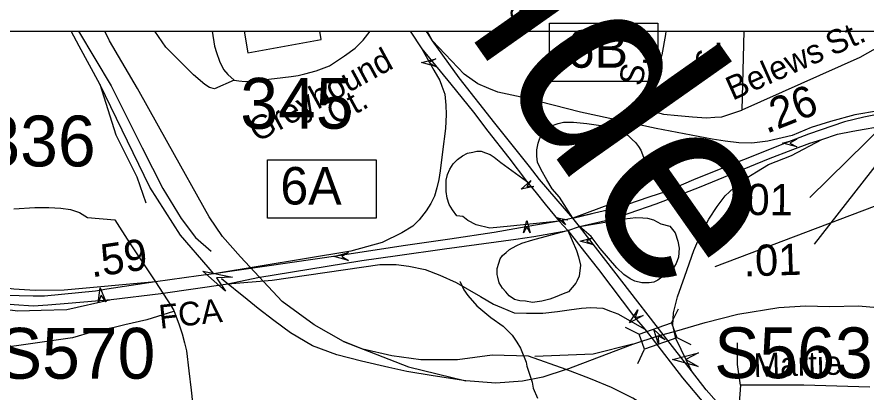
# Model space of a CAD drawing. Extents: x 1553981 to 1780076, y 812965 to 996873.
# Drawn here: x 1633663.3 to 1634089, y 847974.3 to 848162.4 of the extents above; entities that cross this region are included whole.
import ezdxf

# ---------------------------------------------------------------- set-up
doc = ezdxf.new("R2010")
doc.units = 0
for name, color, linetype in [('Default', 7, 'Continuous'), ('Exist Civil Correctional or Penal Institution CELL', 7, 'Continuous'), ('Exist Civil NCDOT Division Office Label', 7, 'Continuous'), ('Exist Cultural Church CELL', 7, 'Continuous'), ('Exist Cultural Church with Cemetery CELL', 7, 'Continuous'), ('Exist Cultural School High CELL', 7, 'Continuous'), ('Exist Cultural Warehouse Building Footprint', 7, 'Continuous'), ('Exist Geographical Quarry CELL', 7, 'Continuous'), ('Exist Hydrographic Misc Water Feature', 7, 'Continuous'), ('Exist Railroad Mainline', 7, 'Continuous'), ('Exist Railroad Siding', 7, 'Continuous'), ('Exist Road Non-System Type 51 Label', 7, 'Continuous'), ('Exist Road Primary Interstate Divided Center Attributed', 7, 'Continuous'), ('Exist Road Primary Interstate Ramp 1 Lane Attributed', 7, 'Continuous'), ('Exist Road Primary Interstate Structure Ovrhead Sign Number Label', 7, 'Continuous'), ('Exist Road Primary US Divided Attributed', 7, 'Continuous'), ('Exist Road Primary US Ramp 1 Lane  Attributed', 7, 'Continuous'), ('Exist Road Primary US Structure Non-Sys NCDOT Number Label', 7, 'Continuous'), ('Exist Road Secondary Mileage Hundredths English Label', 7, 'Continuous'), ('Exist Road Secondary Structure Standard Bridge Attributed CELL', 7, 'Continuous'), ('Exist Road Secondary Structure Standard Bridge Number Label', 7, 'Continuous'), ('Map Preparation Border County Name Lower Right Label', 7, 'Continuous'), ('Map Preparation County Community Circle', 7, 'Continuous')]:
    doc.layers.add(name, color=color, linetype=linetype)

msp = doc.modelspace()

# ---------------------------------------------------------------- linework, layer by layer
at = {"layer": 'Default'}
msp.add_lwpolyline([(1632323.05, 848155.4), (1636375.85, 848155.4), (1636375.85, 845052.3), (1632323.05, 845052.3)], close=True, dxfattribs=at)
at = {"layer": 'Exist Civil Correctional or Penal Institution CELL'}
for points in [[(1633929.97, 848159.35), (1633984.34, 848159.35), (1633984.34, 848130.2), (1633929.97, 848130.2)], [(1633788.78, 848090.93), (1633843.15, 848090.93), (1633843.15, 848061.78), (1633788.78, 848061.78)]]:
    msp.add_lwpolyline(points, close=True, dxfattribs=at)
at = {"layer": 'Exist Civil NCDOT Division Office Label'}
msp.add_line((1634105.29, 848103.45), (1634062.57, 848048.83), dxfattribs=at)
at = {"layer": 'Exist Cultural Church CELL'}
for p, q in [((1633991.16, 848009.44), (1633994.56, 848016.5)), ((1633967.88, 848007.2), (1633974.94, 848003.8)), ((1633993.75, 848002.04), (1634000.82, 847998.64)), ((1633974.19, 847989.16), (1633977.59, 847996.23))]:
    msp.add_line(p, q, dxfattribs=at)
msp.add_lwpolyline([(1633974.94, 848003.8), (1633991.15, 848009.47), (1633993.8, 848001.9), (1633977.59, 847996.23)], close=True, dxfattribs=at)
at = {"layer": 'Exist Cultural Church with Cemetery CELL'}
for points in [[(1633873.04, 848137.71), (1633865.83, 848139.65), (1633873.04, 848141.58), (1633869.56, 848139.65)], [(1633916.97, 848054.5), (1633918.63, 848060.69), (1633920.29, 848054.5), (1633918.63, 848057.49)], [(1633976.91, 848013.03), (1633970.1, 848009.47), (1633974.22, 848015.95), (1633972.93, 848012.07)]]:
    msp.add_lwpolyline(points, close=True, dxfattribs=at)
at = {"layer": 'Exist Cultural School High CELL'}
for points in [[(1634053.94, 848097.43), (1634046.72, 848099.37), (1634053.94, 848101.3), (1634050.46, 848099.37)], [(1633922.14, 848077.63), (1633915.89, 848076.24), (1633920.61, 848080.57), (1633918.73, 848077.72)], [(1633961.46, 848056.08), (1633961.14, 848062.99), (1633964.87, 848057.16), (1633962.19, 848059.69)], [(1633951.56, 848048.63), (1633945.37, 848050.29), (1633951.56, 848051.94), (1633948.57, 848050.29)], [(1633829.4, 848040.68), (1633822.19, 848042.61), (1633829.4, 848044.55), (1633825.92, 848042.61)], [(1633703.9, 848019.49), (1633704.87, 848026.9), (1633707.74, 848020), (1633705.36, 848023.2)], [(1634004.55, 847987.53), (1633991.7, 847991.09), (1634004.61, 847994.43), (1633998.37, 847991.03)]]:
    msp.add_lwpolyline(points, close=True, dxfattribs=at)
at = {"layer": 'Exist Cultural Warehouse Building Footprint'}
msp.add_lwpolyline([(1633777.11, 848155.4), (1633778.97, 848144.55), (1633815.71, 848151.15), (1633814.9, 848155.4)], dxfattribs=at)
at = {"layer": 'Exist Hydrographic Misc Water Feature'}
msp.add_lwpolyline([(1633885.12, 848030.14), (1633885.2, 848029.95), (1633887.18, 848025.94), (1633889.15, 848023.17), (1633893.61, 848017.89), (1633900.56, 848012.09), (1633906.77, 848007.79), (1633911.23, 848003.26), (1633913.71, 847999.75), (1633915.44, 847996.73), (1633918.38, 847989.72), (1633918.63, 847987.71), (1633921.32, 847979.69), (1633921.79, 847976.7), (1633924.01, 847971.68)], dxfattribs=at)
at = {"layer": 'Exist Railroad Mainline'}
for points in [[(1633704.72, 848128.81), (1633694.45, 848147.89), (1633690.37, 848155.4)], [(1633796.14, 848020.08), (1633775.28, 848042.38), (1633766.28, 848052.58), (1633759.57, 848062.45), (1633739.03, 848099.13), (1633723.69, 848126.68), (1633709.69, 848150.55), (1633707.24, 848155.4)], [(1633761.86, 848033.88), (1633759.02, 848037.22), (1633745.25, 848053.23), (1633729.85, 848077.36), (1633704.72, 848128.81)], [(1633916.5, 847980.26), (1633903.17, 847979.32), (1633888.03, 847980.42), (1633871.71, 847982.92), (1633858.5, 847985.09), (1633849.6, 847987.16), (1633835.82, 847990.26), (1633823.43, 847993.4), (1633811.23, 847998), (1633800.33, 848004.37), (1633791.89, 848010.63), (1633784.02, 848016.63), (1633778.55, 848021.04), (1633765.68, 848031.51)], [(1633938.33, 847986.1), (1633919.47, 847992.76), (1633901.32, 847993.26), (1633883.91, 847990.9), (1633865.54, 847990.95), (1633851.03, 847992.99), (1633836.45, 847996.26), (1633826.83, 848000.13), (1633812.17, 848008.39), (1633796.14, 848020.08)], [(1633971.67, 847998.8), (1633984.37, 848002.85), (1633993.86, 848005.5), (1634007.95, 848009.55), (1634024.41, 848013.74), (1634044.93, 848017.07), (1634058.21, 848018.02), (1634070.24, 848017.69), (1634084.73, 848017.96), (1634101.93, 848016.41)], [(1633938.33, 847986.1), (1633971.67, 847998.8)], [(1633938.33, 847986.1), (1633926.72, 847982.27), (1633916.5, 847980.26)], [(1633961.13, 847977.15), (1633950.62, 847981.35), (1633938.33, 847986.1)], [(1633978.74, 847967.43), (1633971.8, 847971.78), (1633961.13, 847977.15)]]:
    msp.add_lwpolyline(points, dxfattribs=at)
at = {"layer": 'Exist Railroad Siding'}
for points in [[(1633704.72, 848128.81), (1633712.83, 848103.53), (1633723.37, 848082.42), (1633727.84, 848069.5)], [(1633826.83, 848000.13), (1633859.43, 847987.38), (1633888.03, 847980.42)], [(1633971.67, 847998.8), (1633951.95, 847993.71), (1633922.66, 847992.64)]]:
    msp.add_lwpolyline(points, dxfattribs=at)
at = {"layer": 'Exist Road Primary Interstate Divided Center Attributed'}
for points in [[(1634103.09, 848115.55), (1634087.46, 848112.39), (1634077.7, 848110.01), (1634059.68, 848103.83), (1634051.07, 848100.43), (1634003.37, 848081.42), (1633988.55, 848075.17), (1633979.79, 848072.24), (1633969.15, 848068.7), (1633961.26, 848066.24), (1633941.76, 848061.82)], [(1634066.36, 848101.2), (1634074.26, 848103.83), (1634081.95, 848105.4), (1634087.56, 848106.34), (1634093.49, 848107.35), (1634099.69, 848107.89), (1634105.53, 848108.69)], [(1633945.08, 848057.7), (1633960.19, 848061.16), (1633969.85, 848064.31), (1633983.52, 848069.05), (1633992.63, 848072.55), (1634005.07, 848077.29), (1634039.74, 848091.41), (1634051.98, 848096.13), (1634060.49, 848099.37), (1634066.36, 848101.2)], [(1633934.83, 848060.34), (1633923.03, 848058.37), (1633902.31, 848054.67), (1633880.05, 848051.34), (1633856.75, 848048), (1633825.29, 848043.13), (1633761.86, 848033.88)], [(1633941.76, 848061.82), (1633934.83, 848060.34)], [(1633768.97, 848029), (1633783.94, 848032.2), (1633836.09, 848040.64), (1633853.94, 848043.09), (1633877.42, 848046.43), (1633913.15, 848051.37), (1633922.09, 848052.68), (1633939.14, 848055.7)], [(1633939.14, 848055.7), (1633945.08, 848057.7)], [(1633732.66, 848029.97), (1633708.27, 848026.32), (1633702.6, 848025.31), (1633677.01, 848022.7), (1633671.34, 848022.7), (1633657.4, 848023.1), (1633645.06, 848024.53), (1633625.35, 848027.97), (1633580.24, 848039.18)], [(1633761.86, 848033.88), (1633754.18, 848032.91), (1633732.66, 848029.97)], [(1633580.77, 848033.64), (1633610.8, 848026.69), (1633627.75, 848023.24), (1633651.96, 848019.37), (1633661.8, 848018.63), (1633671.41, 848017.97), (1633678.67, 848018.37), (1633688.95, 848019.3), (1633710.39, 848021.09)], [(1633710.39, 848021.09), (1633735.41, 848024.09), (1633768.97, 848029)]]:
    msp.add_lwpolyline(points, dxfattribs=at)
at = {"layer": 'Exist Road Primary Interstate Ramp 1 Lane Attributed'}
for points in [[(1633941.76, 848061.82), (1633935.02, 848072.38), (1633931.32, 848076.47), (1633928.6, 848081.02), (1633925.79, 848085.93), (1633924.06, 848089.8), (1633923.64, 848092.89), (1633923.64, 848095.93), (1633924.29, 848099.33), (1633925.18, 848101.9), (1633927.1, 848104.57), (1633928.66, 848106.28), (1633930.57, 848107.8), (1633934.31, 848109.21), (1633937.03, 848109.77), (1633942.04, 848109.77), (1633948.74, 848109.21), (1633955.71, 848108.18), (1633961.85, 848106.35), (1633965.74, 848104.95), (1633969.34, 848103.17), (1633971.4, 848101.11), (1633973.04, 848099.7), (1633974.59, 848097.73), (1633975.76, 848095.81), (1633977.07, 848092.4), (1633977.82, 848088.65), (1633977.68, 848085.79), (1633976.32, 848081.04), (1633974.54, 848077.86), (1633972.9, 848075.51), (1633967.7, 848071.53), (1633941.76, 848061.82), (1633951.45, 848064.09)], [(1633934.83, 848060.34), (1633910.52, 848057.88), (1633900.13, 848056.81), (1633893.21, 848058.39), (1633889.18, 848060.56), (1633886.59, 848062.57), (1633883.58, 848063.03), (1633881.36, 848065.99), (1633879.69, 848068.59), (1633878.77, 848071.74), (1633878.21, 848075.07), (1633878.21, 848078.78), (1633878.21, 848080.82), (1633878.95, 848083.59), (1633880.06, 848086.37), (1633881.73, 848088.97), (1633883.95, 848091.19), (1633886.36, 848093.04), (1633888.95, 848094.34), (1633891.55, 848094.9), (1633893.58, 848095.27), (1633895.81, 848095.27), (1633898.03, 848094.53), (1633900.25, 848093.6), (1633902.29, 848092.3), (1633905.62, 848089.71), (1633918.49, 848080.31)], [(1633945.08, 848057.7), (1633967.61, 848061.5), (1633973.28, 848062.17), (1633976.79, 848062), (1633979.12, 848061.84), (1633982.13, 848061), (1633985.8, 848059), (1633990.35, 848057.75), (1633992.89, 848054.41), (1633994.35, 848050.28), (1633994.89, 848046.74), (1633994.55, 848042.34), (1633993.42, 848039.07), (1633991.82, 848036.47), (1633984.28, 848030.74), (1633982.28, 848029.74), (1633979.88, 848029.47), (1633976.21, 848029.47), (1633972.75, 848030.27), (1633970.34, 848031.47), (1633967.28, 848033.67), (1633963.68, 848036.9), (1633955.34, 848046.64), (1633950.8, 848052.59), (1633945.08, 848057.7)], [(1633732.66, 848029.97), (1633686.84, 848025.84), (1633672.37, 848025.64), (1633661.7, 848026.24), (1633650.2, 848027.75), (1633638.53, 848029.91), (1633624.89, 848033.51), (1633593.01, 848040.51), (1633568.2, 848045.85), (1633561.06, 848047.11), (1633555.53, 848048.58), (1633551.66, 848051.18), (1633549.52, 848053.38), (1633547.12, 848058.12)], [(1633939.14, 848055.7), (1633943.6, 848045.61), (1633944.47, 848042.41), (1633945.6, 848038.27), (1633944.95, 848032.72), (1633943.8, 848030.67), (1633943.2, 848029.27), (1633939.48, 848024.93), (1633936.87, 848023.87), (1633932.93, 848022.27), (1633930.1, 848021.35), (1633926.13, 848020.2), (1633921.55, 848019.67), (1633918.06, 848020.2), (1633915.12, 848020.46), (1633912.53, 848021.18), (1633909.79, 848022.91), (1633908.15, 848025), (1633906.49, 848026.86), (1633904.82, 848029.45), (1633904.08, 848032.23), (1633903.74, 848033.63), (1633903.74, 848036.59), (1633904.62, 848039.26), (1633905.36, 848041.48), (1633906.47, 848043.1), (1633908.35, 848044.55), (1633909.93, 848046.13), (1633913.25, 848048.01), (1633916.13, 848049.31), (1633921.61, 848051.04), (1633939.56, 848055.8)], [(1633554.29, 848008), (1633555.59, 848013.47), (1633557.22, 848017.54), (1633559.65, 848020.79), (1633562.36, 848023.5), (1633565.34, 848025.67), (1633568.32, 848027.57), (1633571.3, 848028.11), (1633574.82, 848028.38), (1633579.7, 848028.84), (1633589.71, 848026.9), (1633604.05, 848023.97), (1633616.22, 848021.37), (1633625.75, 848020.1), (1633643.03, 848017.7), (1633653.97, 848016.63), (1633663.71, 848015.37), (1633675.46, 848015.78), (1633688.32, 848016.18), (1633710.39, 848021.09)]]:
    msp.add_lwpolyline(points, dxfattribs=at)
at = {"layer": 'Exist Road Primary US Divided Attributed'}
for points in [[(1633860.22, 848155.4), (1633866.04, 848146.58)], [(1633871.47, 848150.46), (1633868.85, 848154.58), (1633868.27, 848155.4)], [(1633941.76, 848061.82), (1633924.99, 848081.11), (1633919.98, 848087.71), (1633902.56, 848109.35), (1633884.77, 848132.06), (1633871.47, 848150.46)], [(1633866.04, 848146.58), (1633880.65, 848128.78), (1633891.98, 848114.83), (1633899.1, 848105.41), (1633909.68, 848092.02), (1633918.49, 848080.31)], [(1633918.49, 848080.31), (1633923.36, 848074.51), (1633927.8, 848068.84), (1633934.83, 848060.34)], [(1633934.83, 848060.34), (1633939.14, 848055.7)], [(1633945.08, 848057.7), (1633941.76, 848061.82)], [(1633939.14, 848055.7), (1633947.52, 848044.96), (1633954.5, 848036.04), (1633972.65, 848012.21), (1633977.74, 848006.35)], [(1633987.51, 848002.97), (1633945.08, 848057.7)], [(1633977.74, 848006.35), (1633981.39, 848001.53)], [(1633981.39, 848001.53), (1633996.66, 847981.94), (1634008.08, 847968.23)], [(1634001.08, 847985.45), (1633987.51, 848002.97)], [(1634022.6, 847959.97), (1634008.52, 847975.86), (1634001.08, 847985.45)]]:
    msp.add_lwpolyline(points, dxfattribs=at)
at = {"layer": 'Exist Road Primary US Ramp 1 Lane  Attributed'}
for points in [[(1633871.47, 848150.46), (1633868.67, 848155.4)], [(1634103.09, 848115.55), (1634094.84, 848115.42), (1634082.91, 848113.51), (1634070.84, 848110.21), (1634061.01, 848107.11), (1634051.55, 848103.15), (1634039.35, 848100.38), (1634031.37, 848099.39), (1634024.84, 848099.53), (1634017.98, 848100.25), (1634011.55, 848101.37), (1633983.38, 848106.63), (1633945.47, 848114.9), (1633918.2, 848121.85), (1633904.06, 848124.85), (1633899.66, 848126.63), (1633894.04, 848128.97), (1633887.3, 848133.84), (1633871.47, 848150.46)], [(1633866.04, 848146.58), (1633872.12, 848135.85), (1633875.03, 848130.7), (1633876.06, 848127.8), (1633877.56, 848123.77), (1633878.12, 848118.34), (1633878.31, 848113.75), (1633877.84, 848106.73), (1633876.34, 848095.06), (1633875.21, 848085.51), (1633874.56, 848081.11), (1633873.53, 848076.99), (1633872.41, 848072.87), (1633870.58, 848069.13), (1633868.3, 848065.42), (1633864.81, 848060.91), (1633861.5, 848057.84), (1633856.08, 848054.42), (1633846.17, 848049.65), (1633830.49, 848045.37), (1633761.86, 848033.88)], [(1634001.08, 847985.45), (1633993.27, 848001.68), (1633991.84, 848008.24), (1633992.13, 848014.51), (1633994.12, 848022.5), (1633997.83, 848032.77), (1634002.39, 848045.6), (1634005.81, 848053.87), (1634009.8, 848061.29), (1634014.07, 848067.56), (1634018.06, 848072.98), (1634022.34, 848076.97), (1634027.18, 848080.96), (1634033.74, 848084.96), (1634039.72, 848088.66), (1634051.17, 848093.09), (1634066.36, 848101.2)], [(1633768.97, 848029), (1633791.07, 848030.74), (1633845.1, 848038.61), (1633853.17, 848038.61), (1633859.57, 848037.81), (1633867.77, 848036.14), (1633875.11, 848033.21), (1633883.18, 848029.67), (1633895.45, 848022.53), (1633902.01, 848018.81), (1633905.94, 848017.12), (1633912.37, 848014.51), (1633918.54, 848014.23), (1633926.67, 848014.23), (1633933.95, 848015.07), (1633939.84, 848015.91), (1633946.01, 848016.76), (1633950.77, 848017.04), (1633956.66, 848016.76), (1633960.58, 848015.35), (1633964.23, 848013.95), (1633977.74, 848006.35)]]:
    msp.add_lwpolyline(points, dxfattribs=at)
at = {"layer": 'Exist Road Secondary Mileage Hundredths English Label'}
msp.add_line((1634098.11, 848109.19), (1634060.48, 848072.2), dxfattribs=at)
at = {"layer": 'Exist Road Secondary Structure Standard Bridge Attributed CELL'}
for points in [[(1633938.05, 848058.54), (1633933.96, 848061.95), (1633939.21, 848061.05), (1633936.38, 848060.84)], [(1633767.75, 848025.21), (1633756.33, 848035.31), (1633771.26, 848032.28), (1633763.15, 848031.91)]]:
    msp.add_lwpolyline(points, close=True, dxfattribs=at)
at = {"layer": 'Map Preparation Border County Name Lower Right Label'}
for p, q in [((1634027.34, 848155.4), (1634026.3, 848115.9)), ((1633732.66, 848029.97), (1633732.66, 848029.97)), ((1633735.54, 848023.31), (1633735.54, 848023.31)), ((1633741.77, 848015.58), (1633744.55, 848008.51)), ((1634025.74, 847978.24), (1634024.83, 847967.04))]:
    msp.add_line(p, q, dxfattribs=at)
for points in [[(1633694.13, 848155.4), (1633710.41, 848128.07), (1633725.93, 848096.93), (1633736.3, 848076.72), (1633745.43, 848061.65), (1633752.64, 848052.18), (1633760.6, 848045.36)], [(1633772.06, 848130.83), (1633762.27, 848126.52), (1633759.7, 848127.19), (1633757.35, 848128.75), (1633751.65, 848133.45), (1633737.79, 848147.31), (1633732.36, 848155.4)], [(1633761.02, 848155.4), (1633762.16, 848147.93), (1633763.19, 848144.67), (1633764.78, 848140.27), (1633766.7, 848136.19), (1633768.94, 848133.71), (1633772.06, 848130.83)], [(1633772.06, 848130.83), (1633774.46, 848130.43), (1633777.65, 848130.11), (1633782.29, 848130.53), (1633789.41, 848131.42), (1633796.36, 848132.19), (1633800.67, 848132.75), (1633804.1, 848133.2), (1633807.52, 848133.94), (1633813.16, 848135.57), (1633819.83, 848138.1), (1633827.4, 848143), (1633832.6, 848146.86), (1633836.6, 848150.87), (1633840.17, 848155.32), (1633840.21, 848155.4)], [(1633988.25, 848155.4), (1633988.09, 848153.77), (1633986.26, 848143.52), (1633982.79, 848133.65), (1633980.05, 848127.61), (1633978.95, 848123.59), (1633977.85, 848120.29), (1633978.04, 848117.91), (1633980.96, 848115.54), (1633987.18, 848113.89), (1633994.33, 848113.22), (1634001.57, 848112.42), (1634008.57, 848112.08), (1634012.8, 848112.3), (1634016.3, 848112.52), (1634026.3, 848115.9)], [(1634095.84, 848148.03), (1634085.52, 848142.26), (1634026.3, 848115.9)], [(1633661.63, 848066.5), (1633672.28, 848067.21), (1633679.15, 848067.17), (1633685.28, 848066.85), (1633690.12, 848066.22), (1633694.59, 848064.71), (1633698.56, 848062.17), (1633712.32, 848060.92), (1633719.66, 848049.51), (1633732.66, 848029.97)], [(1634092.66, 848067.57), (1634012.89, 848037.44)], [(1633732.66, 848029.97), (1633740.39, 848018.05), (1633741.77, 848015.58)], [(1633741.73, 848015.15), (1633728.25, 848010.97), (1633717.34, 848008.4), (1633711.88, 848007.12), (1633701.29, 848004.87), (1633691.02, 848001.98), (1633633.56, 847993.73), (1633584.88, 847987.33)], [(1633744.55, 848008.51), (1633745.98, 848003.98), (1633747.19, 847999.48), (1633748.16, 847995.48), (1633749.41, 847985.5), (1633750.48, 847975.7), (1633752.56, 847957.2), (1633753.67, 847944.9)], [(1634025.74, 847978.24), (1634024.22, 847988.53), (1634024.22, 847999.42)], [(1634090.46, 847977.33), (1634057.49, 847978.24), (1634025.74, 847978.24)]]:
    msp.add_lwpolyline(points, dxfattribs=at)
at = {"layer": 'Map Preparation County Community Circle'}
msp.add_lwpolyline([(1633984.66, 847998.77), (1633982.27, 848006.07), (1633987.99, 848000.94), (1633984.37, 848002.85)], close=True, dxfattribs=at)

# ---------------------------------------------------------------- texts
at = {"layer": 'Exist Civil Correctional or Penal Institution CELL'}
for s, p in [('6B', (1633938.66, 848137.06)), ('6A', (1633795.21, 848068.64))]:
    msp.add_text(s, height=18.75, dxfattribs=at).set_placement(p)
at = {"layer": 'Exist Civil NCDOT Division Office Label'}
for s, rotation, p in [('.26', 21.5816, (1634038.67, 848103.92)), ('.59', 8.3008, (1633700.69, 848032.15)), ('.01', 1.7624, (1634027.38, 848032.63))]:
    msp.add_text(s, height=15.625, rotation=rotation, dxfattribs=at).set_placement(p)
at = {"layer": 'Exist Geographical Quarry CELL'}
msp.add_text('FCA', height=11.875, rotation=6.2298, dxfattribs=at).set_placement((1633735, 848006.45))
at = {"layer": 'Exist Road Non-System Type 51 Label'}
for s, height, rotation, p in [('Sunntside', 95, 305.1379, (1633659.94, 848479.97)), ('Ave.', 11.875, 270.3051, (1633910.49, 848187.39)), ('St.', 11.875, 24.058, (1634071.67, 848142.81)), ('S.', 11.875, 88.8928, (1634015.33, 848136.04)), ('Greyhound', 11.875, 28.6073, (1633783.61, 848099.54)), ('Belews', 11.875, 24.058, (1634021.75, 848120.53)), ('S.', 11.875, 79.4869, (1633976.35, 848127.52)), ('Ct.', 11.875, 28.6073, (1633822.46, 848108.03)), ('Martie', 11.875, 1.5814, (1634032.42, 847982.32))]:
    msp.add_text(s, height=height, rotation=rotation, dxfattribs=at).set_placement(p)
at = {"layer": 'Exist Road Primary Interstate Structure Ovrhead Sign Number Label'}
for s, p in [('S570', (1633653.15, 847981.49)), ('S563', (1634012.52, 847981.73))]:
    msp.add_text(s, height=25.426, dxfattribs=at).set_placement(p)
at = {"layer": 'Exist Road Primary US Structure Non-Sys NCDOT Number Label'}
msp.add_text('H336', height=25.426, dxfattribs=at).set_placement((1633621.39, 848087.7))
at = {"layer": 'Exist Road Secondary Mileage Hundredths English Label'}
msp.add_text('.01', height=15.625, rotation=359.3982, dxfattribs=at).set_placement((1634022.82, 848063.46))
at = {"layer": 'Exist Road Secondary Structure Standard Bridge Number Label'}
msp.add_text('345', height=25.426, dxfattribs=at).set_placement((1633775.11, 848106.56))

doc.saveas('drawing.dxf')
